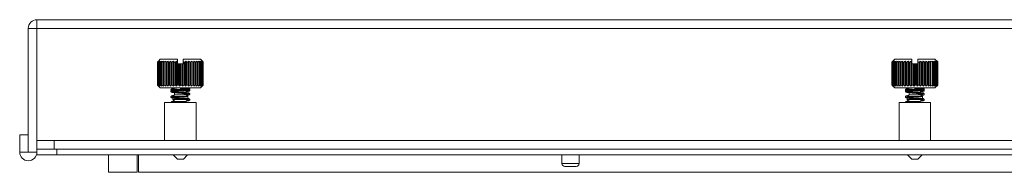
# Model space of a CAD drawing. Header units: millimetres. Extents: x 3925 to 5043, y -86 to 778.
# Tile 272 of 439: x 4547 to 4590, y 357 to 364. Entities that reach past the tile are written whole.
import ezdxf

# ---------------------------------------------------------------- set-up
doc = ezdxf.new("R2010")
doc.units = ezdxf.units.MM
doc.header["$LTSCALE"] = 46.255
for name, color, linetype in [('H30K-FOG-FILDXF_CONTINUOUS_LINE', 7, 'CONTINUOUS'), ('H30K-SPONGE-DXF_CONTINUOUS_LINE', 7, 'CONTINUOUS'), ('PIN-D3_L3-T1DXF_CONTINUOUS_LINE', 7, 'CONTINUOUS'), ('SW3DPS-52-39DXF_CONTINUOUS_LINE', 7, 'CONTINUOUS')]:
    doc.layers.add(name, color=color, linetype=linetype)

msp = doc.modelspace()

# ---------------------------------------------------------------- linework, layer by layer
at = {"layer": 'H30K-FOG-FILDXF_CONTINUOUS_LINE', "color": 7, "linetype": 'Continuous', "lineweight": 0}
for p, q in [((4547.9691, 358.0632), (4547.9691, 363.6882)), ((4627.3441, 363.6882), (4547.9691, 363.6882)), ((4547.5941, 357.9382), (4547.5941, 363.3132)), ((4547.5941, 363.3132), (4627.7191, 363.3132)), ((4547.2191, 357.9382), (4547.2191, 358.6882)), ((4547.2191, 358.6882), (4547.5941, 358.6882)), ((4547.9691, 358.4382), (4628.0941, 358.4382)), ((4548.7191, 358.4382), (4548.7191, 358.0632)), ((4547.2191, 357.9382), (4547.9691, 357.9382)), ((4627.3441, 358.0632), (4547.9691, 358.0632))]:
    msp.add_line(p, q, dxfattribs=at)
for centre, start, end in [((4547.9691, 363.3132), 90, 180), ((4547.5941, 357.9382), 180, 0)]:
    msp.add_arc(centre, 0.375, start, end, dxfattribs=at)
at = {"layer": 'H30K-SPONGE-DXF_CONTINUOUS_LINE', "color": 7, "linetype": 'Continuous', "lineweight": 0}
for p, q in [((4547.9691, 357.8132), (4547.9691, 358.0632)), ((4627.3441, 357.8132), (4547.9691, 357.8132)), ((4548.5296, 358.0632), (4626.6719, 358.0632)), ((4548.5737, 358.0632), (4626.7394, 358.0632)), ((4548.8441, 357.8132), (4548.8441, 358.0632)), ((4551.0941, 357.8132), (4551.0941, 357.0632)), ((4552.3441, 357.8132), (4552.3441, 357.0632)), ((4552.3941, 357.8132), (4552.3941, 357.0632)), ((4551.0941, 357.0632), (4552.3441, 357.0632)), ((4626.0441, 357.0632), (4552.3941, 357.0632))]:
    msp.add_line(p, q, dxfattribs=at)
at = {"layer": 'PIN-D3_L3-T1DXF_CONTINUOUS_LINE', "color": 7, "linetype": 'Continuous', "lineweight": 0}
for p, q in [((4570.8441, 357.8132), (4570.8441, 357.4382)), ((4571.5941, 357.8132), (4571.5941, 357.4382)), ((4570.8441, 357.4382), (4571.5941, 357.4382)), ((4571.4691, 357.3132), (4570.9691, 357.3132))]:
    msp.add_line(p, q, dxfattribs=at)
for centre, start, end in [((4570.9691, 357.4382), 180, 270), ((4571.4691, 357.4382), 270, 0)]:
    msp.add_arc(centre, 0.125, start, end, dxfattribs=at)
at = {"layer": 'SW3DPS-52-39DXF_CONTINUOUS_LINE', "color": 7, "linetype": 'Continuous', "lineweight": 0}
for p, q in [((4553.22, 361.8512), (4553.2419, 361.8738)), ((4553.22, 360.8512), (4553.22, 361.8512)), ((4553.2237, 361.8512), (4553.22, 361.8512)), ((4553.2237, 360.8512), (4553.2237, 361.8512)), ((4553.2357, 360.8512), (4553.2357, 361.8512)), ((4553.2468, 361.8512), (4553.2357, 361.8512)), ((4553.2419, 361.8738), (4553.2632, 361.8954)), ((4553.2468, 360.8512), (4553.2468, 361.8512)), ((4553.3441, 361.9762), (4553.2632, 361.8954)), ((4553.2706, 360.8512), (4553.2706, 361.8512)), ((4553.2888, 361.8512), (4553.2706, 361.8512)), ((4553.2888, 360.8512), (4553.2888, 361.8512)), ((4553.324, 360.8512), (4553.324, 361.8512)), ((4553.3489, 361.8512), (4553.324, 361.8512)), ((4553.3441, 361.9762), (4554.0921, 361.9762)), ((4553.3489, 360.8512), (4553.3489, 361.8512)), ((4553.3947, 361.8512), (4553.4085, 361.8954)), ((4553.3947, 360.8512), (4553.3947, 361.8512)), ((4553.4259, 361.8512), (4553.3947, 361.8512)), ((4553.4259, 360.8512), (4553.4259, 361.8512)), ((4553.4815, 361.8512), (4553.4869, 361.8954)), ((4553.4815, 360.8512), (4553.4815, 361.8512)), ((4553.5184, 361.8512), (4553.4815, 361.8512)), ((4553.5184, 360.8512), (4553.5184, 361.8512)), ((4553.5827, 361.8512), (4553.5795, 361.8954)), ((4553.5795, 361.8954), (4553.5795, 360.807)), ((4553.5827, 360.8512), (4553.5827, 361.8512)), ((4553.6245, 361.8512), (4553.5827, 361.8512)), ((4553.6245, 360.8512), (4553.6245, 361.8512)), ((4553.6846, 361.8954), (4553.6846, 360.807)), ((4553.6962, 361.8512), (4553.6846, 361.8954)), ((4553.6962, 360.8512), (4553.6962, 361.8512)), ((4553.7422, 361.8512), (4553.6962, 361.8512)), ((4553.7422, 360.8512), (4553.7422, 361.8512)), ((4553.8001, 361.8954), (4553.8001, 360.807)), ((4553.82, 360.8512), (4553.82, 361.8512)), ((4553.8692, 361.8512), (4553.82, 361.8512)), ((4553.8692, 360.8512), (4553.8692, 361.8512)), ((4553.9237, 361.8954), (4553.9237, 360.807)), ((4553.9515, 360.8512), (4553.9515, 361.8512)), ((4554.003, 361.8512), (4553.9515, 361.8512)), ((4554.003, 360.8512), (4554.003, 361.8512)), ((4554.0531, 361.8954), (4554.0531, 360.807)), ((4554.0882, 360.8512), (4554.0882, 361.8512)), ((4554.0921, 361.8512), (4554.0882, 361.8512)), ((4554.0921, 361.7699), (4554.0921, 361.9762)), ((4554.0921, 361.7699), (4554.3461, 361.7699)), ((4554.141, 360.8512), (4554.141, 361.7699)), ((4554.1857, 361.7699), (4554.1857, 360.807)), ((4554.2274, 360.8512), (4554.2274, 361.7699)), ((4554.2805, 360.8512), (4554.2805, 361.7699)), ((4554.319, 361.7699), (4554.319, 360.807)), ((4554.3461, 361.7699), (4554.3461, 361.9762)), ((4554.3461, 361.9762), (4555.0941, 361.9762)), ((4554.3665, 361.8512), (4554.3461, 361.8705)), ((4554.3665, 360.8512), (4554.3665, 361.8512)), ((4554.4188, 361.8512), (4554.3665, 361.8512)), ((4554.4188, 360.8512), (4554.4188, 361.8512)), ((4554.4503, 361.8954), (4554.4503, 360.807)), ((4554.5027, 360.8512), (4554.5027, 361.8512)), ((4554.5532, 361.8512), (4554.5027, 361.8512)), ((4554.5532, 360.8512), (4554.5532, 361.8512)), ((4554.5771, 361.8954), (4554.5771, 360.807)), ((4554.6334, 360.8512), (4554.6334, 361.8512)), ((4554.6811, 361.8512), (4554.6334, 361.8512)), ((4554.697, 361.8954), (4554.6811, 361.8512)), ((4554.6811, 360.8512), (4554.6811, 361.8512)), ((4554.697, 361.8954), (4554.697, 360.807)), ((4554.756, 360.8512), (4554.756, 361.8512)), ((4554.8001, 361.8512), (4554.756, 361.8512)), ((4554.8075, 361.8954), (4554.8001, 361.8512)), ((4554.8001, 360.8512), (4554.8001, 361.8512)), ((4554.8075, 361.8954), (4554.8075, 360.807)), ((4554.8682, 360.8512), (4554.8682, 361.8512)), ((4554.9077, 361.8512), (4554.8682, 361.8512)), ((4554.9066, 361.8954), (4554.9077, 361.8512)), ((4554.9077, 360.8512), (4554.9077, 361.8512)), ((4554.9678, 360.8512), (4554.9678, 361.8512)), ((4555.0019, 361.8512), (4554.9678, 361.8512)), ((4554.9923, 361.8954), (4555.0019, 361.8512)), ((4555.0019, 360.8512), (4555.0019, 361.8512)), ((4555.0527, 360.8512), (4555.0527, 361.8512)), ((4555.0809, 361.8512), (4555.0527, 361.8512)), ((4555.0809, 360.8512), (4555.0809, 361.8512)), ((4555.0941, 361.9762), (4555.2159, 361.8544)), ((4555.1215, 360.8512), (4555.1215, 361.8512)), ((4555.1431, 361.8512), (4555.1215, 361.8512)), ((4555.1431, 360.8512), (4555.1431, 361.8512)), ((4555.1727, 360.8512), (4555.1727, 361.8512)), ((4555.1873, 361.8512), (4555.1727, 361.8512)), ((4555.1873, 360.8512), (4555.1873, 361.8512)), ((4555.2053, 360.8512), (4555.2053, 361.8512)), ((4555.2127, 361.8512), (4555.2053, 361.8512)), ((4555.2127, 360.8512), (4555.2127, 361.8512)), ((4555.2187, 360.8512), (4555.2187, 361.8512)), ((4585.22, 361.8512), (4585.2419, 361.8738)), ((4585.22, 360.8512), (4585.22, 361.8512)), ((4585.2237, 361.8512), (4585.22, 361.8512)), ((4585.2237, 360.8512), (4585.2237, 361.8512)), ((4585.2357, 360.8512), (4585.2357, 361.8512)), ((4585.2468, 361.8512), (4585.2357, 361.8512)), ((4585.2419, 361.8738), (4585.2632, 361.8954)), ((4585.2468, 360.8512), (4585.2468, 361.8512)), ((4585.3441, 361.9762), (4585.2632, 361.8954)), ((4585.2706, 360.8512), (4585.2706, 361.8512)), ((4585.2888, 361.8512), (4585.2706, 361.8512)), ((4585.2888, 360.8512), (4585.2888, 361.8512)), ((4585.324, 360.8512), (4585.324, 361.8512)), ((4585.3489, 361.8512), (4585.324, 361.8512)), ((4585.3441, 361.9762), (4586.0921, 361.9762)), ((4585.3489, 360.8512), (4585.3489, 361.8512)), ((4585.3947, 361.8512), (4585.4085, 361.8954)), ((4585.3947, 360.8512), (4585.3947, 361.8512)), ((4585.4259, 361.8512), (4585.3947, 361.8512)), ((4585.4259, 360.8512), (4585.4259, 361.8512)), ((4585.4815, 361.8512), (4585.4869, 361.8954)), ((4585.4815, 360.8512), (4585.4815, 361.8512)), ((4585.5184, 361.8512), (4585.4815, 361.8512)), ((4585.5184, 360.8512), (4585.5184, 361.8512)), ((4585.5827, 361.8512), (4585.5795, 361.8954)), ((4585.5795, 361.8954), (4585.5795, 360.807)), ((4585.5827, 360.8512), (4585.5827, 361.8512)), ((4585.6245, 361.8512), (4585.5827, 361.8512)), ((4585.6245, 360.8512), (4585.6245, 361.8512)), ((4585.6846, 361.8954), (4585.6846, 360.807)), ((4585.6962, 361.8512), (4585.6846, 361.8954)), ((4585.6962, 360.8512), (4585.6962, 361.8512)), ((4585.7422, 361.8512), (4585.6962, 361.8512)), ((4585.7422, 360.8512), (4585.7422, 361.8512)), ((4585.8001, 361.8954), (4585.8001, 360.807)), ((4585.82, 360.8512), (4585.82, 361.8512)), ((4585.8692, 361.8512), (4585.82, 361.8512)), ((4585.8692, 360.8512), (4585.8692, 361.8512)), ((4585.9237, 361.8954), (4585.9237, 360.807)), ((4585.9515, 360.8512), (4585.9515, 361.8512)), ((4586.003, 361.8512), (4585.9515, 361.8512)), ((4586.003, 360.8512), (4586.003, 361.8512)), ((4586.0531, 361.8954), (4586.0531, 360.807)), ((4586.0882, 360.8512), (4586.0882, 361.8512)), ((4586.0921, 361.8512), (4586.0882, 361.8512)), ((4586.0921, 361.7699), (4586.0921, 361.9762)), ((4586.0921, 361.7699), (4586.3461, 361.7699)), ((4586.141, 360.8512), (4586.141, 361.7699)), ((4586.1857, 361.7699), (4586.1857, 360.807)), ((4586.2274, 360.8512), (4586.2274, 361.7699)), ((4586.2805, 360.8512), (4586.2805, 361.7699)), ((4586.319, 361.7699), (4586.319, 360.807)), ((4586.3461, 361.7699), (4586.3461, 361.9762)), ((4586.3461, 361.9762), (4587.0941, 361.9762)), ((4586.3665, 361.8512), (4586.3461, 361.8705)), ((4586.3665, 360.8512), (4586.3665, 361.8512)), ((4586.4188, 361.8512), (4586.3665, 361.8512)), ((4586.4188, 360.8512), (4586.4188, 361.8512)), ((4586.4503, 361.8954), (4586.4503, 360.807)), ((4586.5027, 360.8512), (4586.5027, 361.8512)), ((4586.5532, 361.8512), (4586.5027, 361.8512)), ((4586.5532, 360.8512), (4586.5532, 361.8512)), ((4586.5771, 361.8954), (4586.5771, 360.807)), ((4586.6334, 360.8512), (4586.6334, 361.8512)), ((4586.6811, 361.8512), (4586.6334, 361.8512)), ((4586.697, 361.8954), (4586.6811, 361.8512)), ((4586.6811, 360.8512), (4586.6811, 361.8512)), ((4586.697, 361.8954), (4586.697, 360.807)), ((4586.756, 360.8512), (4586.756, 361.8512)), ((4586.8001, 361.8512), (4586.756, 361.8512)), ((4586.8075, 361.8954), (4586.8001, 361.8512)), ((4586.8001, 360.8512), (4586.8001, 361.8512)), ((4586.8075, 361.8954), (4586.8075, 360.807)), ((4586.8682, 360.8512), (4586.8682, 361.8512)), ((4586.9077, 361.8512), (4586.8682, 361.8512)), ((4586.9066, 361.8954), (4586.9077, 361.8512)), ((4586.9077, 360.8512), (4586.9077, 361.8512)), ((4586.9678, 360.8512), (4586.9678, 361.8512)), ((4587.0019, 361.8512), (4586.9678, 361.8512)), ((4586.9923, 361.8954), (4587.0019, 361.8512)), ((4587.0019, 360.8512), (4587.0019, 361.8512)), ((4587.0527, 360.8512), (4587.0527, 361.8512)), ((4587.0809, 361.8512), (4587.0527, 361.8512)), ((4587.0809, 360.8512), (4587.0809, 361.8512)), ((4587.0941, 361.9762), (4587.2159, 361.8544)), ((4587.1215, 360.8512), (4587.1215, 361.8512)), ((4587.1431, 361.8512), (4587.1215, 361.8512)), ((4587.1431, 360.8512), (4587.1431, 361.8512)), ((4587.1727, 360.8512), (4587.1727, 361.8512)), ((4587.1873, 361.8512), (4587.1727, 361.8512)), ((4587.1873, 360.8512), (4587.1873, 361.8512)), ((4587.2053, 360.8512), (4587.2053, 361.8512)), ((4587.2127, 361.8512), (4587.2053, 361.8512)), ((4587.2127, 360.8512), (4587.2127, 361.8512)), ((4587.2187, 360.8512), (4587.2187, 361.8512)), ((4553.2419, 360.8287), (4553.22, 360.8512)), ((4553.2237, 360.8512), (4553.22, 360.8512)), ((4553.2468, 360.8512), (4553.2357, 360.8512)), ((4553.2632, 360.807), (4553.2419, 360.8287)), ((4553.3441, 360.7262), (4553.2632, 360.807)), ((4553.2888, 360.8512), (4553.2706, 360.8512)), ((4553.3489, 360.8512), (4553.324, 360.8512)), ((4553.4085, 360.807), (4553.3947, 360.8512)), ((4553.4259, 360.8512), (4553.3947, 360.8512)), ((4553.4869, 360.807), (4553.4815, 360.8512)), ((4553.5184, 360.8512), (4553.4815, 360.8512)), ((4553.5795, 360.807), (4553.5827, 360.8512)), ((4553.6245, 360.8512), (4553.5827, 360.8512)), ((4553.6846, 360.807), (4553.6962, 360.8512)), ((4553.7422, 360.8512), (4553.6962, 360.8512)), ((4553.8692, 360.8512), (4553.82, 360.8512)), ((4554.003, 360.8512), (4553.9515, 360.8512)), ((4554.141, 360.8512), (4554.0882, 360.8512)), ((4554.2191, 360.8422), (4554.2274, 360.8512)), ((4554.2805, 360.8512), (4554.2274, 360.8512)), ((4554.4188, 360.8512), (4554.3665, 360.8512)), ((4554.5532, 360.8512), (4554.5027, 360.8512)), ((4554.6811, 360.8512), (4554.6334, 360.8512)), ((4554.6811, 360.8512), (4554.697, 360.807)), ((4554.8001, 360.8512), (4554.756, 360.8512)), ((4554.8001, 360.8512), (4554.8075, 360.807)), ((4554.9077, 360.8512), (4554.8682, 360.8512)), ((4554.9077, 360.8512), (4554.9066, 360.807)), ((4555.0019, 360.8512), (4554.9678, 360.8512)), ((4555.0019, 360.8512), (4554.9923, 360.807)), ((4555.0809, 360.8512), (4555.0527, 360.8512)), ((4555.0941, 360.7262), (4555.2159, 360.848)), ((4555.1431, 360.8512), (4555.1215, 360.8512)), ((4555.1924, 360.8287), (4555.1725, 360.807)), ((4555.1725, 360.807), (4555.1954, 360.8287)), ((4555.1873, 360.8512), (4555.1727, 360.8512)), ((4555.2127, 360.8512), (4555.1924, 360.8287)), ((4555.1954, 360.8287), (4555.2187, 360.8512)), ((4555.2127, 360.8512), (4555.2053, 360.8512)), ((4585.2419, 360.8287), (4585.22, 360.8512)), ((4585.2237, 360.8512), (4585.22, 360.8512)), ((4585.2468, 360.8512), (4585.2357, 360.8512)), ((4585.2632, 360.807), (4585.2419, 360.8287)), ((4585.3441, 360.7262), (4585.2632, 360.807)), ((4585.2888, 360.8512), (4585.2706, 360.8512)), ((4585.3489, 360.8512), (4585.324, 360.8512)), ((4585.4085, 360.807), (4585.3947, 360.8512)), ((4585.4259, 360.8512), (4585.3947, 360.8512)), ((4585.4869, 360.807), (4585.4815, 360.8512)), ((4585.5184, 360.8512), (4585.4815, 360.8512)), ((4585.5795, 360.807), (4585.5827, 360.8512)), ((4585.6245, 360.8512), (4585.5827, 360.8512)), ((4585.6846, 360.807), (4585.6962, 360.8512)), ((4585.7422, 360.8512), (4585.6962, 360.8512)), ((4585.8692, 360.8512), (4585.82, 360.8512)), ((4586.003, 360.8512), (4585.9515, 360.8512)), ((4586.141, 360.8512), (4586.0882, 360.8512)), ((4586.2191, 360.8422), (4586.2274, 360.8512)), ((4586.2805, 360.8512), (4586.2274, 360.8512)), ((4586.4188, 360.8512), (4586.3665, 360.8512)), ((4586.5532, 360.8512), (4586.5027, 360.8512)), ((4586.6811, 360.8512), (4586.6334, 360.8512)), ((4586.6811, 360.8512), (4586.697, 360.807)), ((4586.8001, 360.8512), (4586.756, 360.8512)), ((4586.8001, 360.8512), (4586.8075, 360.807)), ((4586.9077, 360.8512), (4586.8682, 360.8512)), ((4586.9077, 360.8512), (4586.9066, 360.807)), ((4587.0019, 360.8512), (4586.9678, 360.8512)), ((4587.0019, 360.8512), (4586.9923, 360.807)), ((4587.0809, 360.8512), (4587.0527, 360.8512)), ((4587.0941, 360.7262), (4587.2159, 360.848)), ((4587.1431, 360.8512), (4587.1215, 360.8512)), ((4587.1924, 360.8287), (4587.1725, 360.807)), ((4587.1725, 360.807), (4587.1954, 360.8287)), ((4587.1873, 360.8512), (4587.1727, 360.8512)), ((4587.2127, 360.8512), (4587.1924, 360.8287)), ((4587.1954, 360.8287), (4587.2187, 360.8512)), ((4587.2127, 360.8512), (4587.2053, 360.8512)), ((4555.094, 360.7262), (4553.3441, 360.7262)), ((4553.8095, 360.583), (4553.8108, 360.592)), ((4553.8095, 360.5827), (4553.8095, 360.583)), ((4553.8108, 360.592), (4553.8147, 360.6005)), ((4553.8147, 360.6005), (4553.8203, 360.6069)), ((4553.893, 360.6839), (4553.8777, 360.683)), ((4553.9691, 360.4314), (4553.8889, 360.3512)), ((4553.8889, 360.3512), (4554.5493, 360.3512)), ((4553.9112, 360.6848), (4553.893, 360.6839)), ((4553.9102, 360.6723), (4553.8942, 360.6731)), ((4553.8976, 360.6093), (4553.9154, 360.6085)), ((4553.929, 360.6714), (4553.9102, 360.6723)), ((4553.9325, 360.6857), (4553.9112, 360.6848)), ((4553.9154, 360.6085), (4553.9477, 360.6072)), ((4553.9628, 360.6701), (4553.929, 360.6714)), ((4553.9598, 360.6867), (4553.9325, 360.6857)), ((4553.9477, 360.6072), (4554.0022, 360.6052)), ((4554.0032, 360.6687), (4553.9628, 360.6701)), ((4553.9691, 360.6064), (4553.9691, 360.5819)), ((4553.9691, 360.5182), (4553.9691, 360.4314)), ((4553.9691, 360.4314), (4554.4691, 360.4314)), ((4554.0022, 360.6052), (4554.3759, 360.5947)), ((4554.0671, 360.6667), (4554.0032, 360.6687)), ((4554.4304, 360.6565), (4554.0671, 360.6667)), ((4554.2191, 360.6627), (4554.2191, 360.7262)), ((4554.419, 360.7206), (4554.2191, 360.7262)), ((4554.2191, 360.6627), (4554.3517, 360.6591)), ((4554.3517, 360.6591), (4554.4177, 360.6571)), ((4554.3759, 360.5947), (4554.4318, 360.593)), ((4554.4177, 360.6571), (4554.4601, 360.6557)), ((4554.4792, 360.7185), (4554.419, 360.7206)), ((4554.4945, 360.6543), (4554.4304, 360.6565)), ((4554.4318, 360.593), (4554.4791, 360.5913)), ((4554.4601, 360.6557), (4554.4961, 360.6544)), ((4554.4691, 360.5917), (4554.4691, 360.5255)), ((4554.4691, 360.4618), (4554.4691, 360.4314)), ((4554.4768, 360.4607), (4554.4691, 360.4596)), ((4554.4911, 360.4348), (4554.4691, 360.4311)), ((4554.4691, 360.4314), (4554.5493, 360.3512)), ((4554.4791, 360.5913), (4554.5085, 360.5902)), ((4554.5256, 360.7167), (4554.4792, 360.7185)), ((4554.5247, 360.653), (4554.4945, 360.6543)), ((4554.4961, 360.6544), (4554.5165, 360.6535)), ((4554.5085, 360.5902), (4554.5253, 360.5894)), ((4554.5116, 360.5762), (4554.5307, 360.577)), ((4554.5165, 360.6535), (4554.534, 360.6527)), ((4554.5415, 360.6522), (4554.5247, 360.653)), ((4554.5253, 360.5894), (4554.5398, 360.5887)), ((4554.5439, 360.7158), (4554.5256, 360.7167)), ((4554.5307, 360.577), (4554.5471, 360.5778)), ((4554.5398, 360.5887), (4554.5523, 360.5881)), ((4554.5471, 360.5778), (4554.5611, 360.5786)), ((4554.5493, 360.268), (4554.5493, 360.3512)), ((4554.5662, 360.6509), (4554.5732, 360.6503)), ((4554.5754, 360.6501), (4554.5732, 360.6503)), ((4554.5823, 360.6496), (4554.5754, 360.6501)), ((4587.094, 360.7262), (4585.3441, 360.7262)), ((4585.8095, 360.583), (4585.8108, 360.592)), ((4585.8095, 360.5827), (4585.8095, 360.583)), ((4585.8108, 360.592), (4585.8147, 360.6005)), ((4585.8147, 360.6005), (4585.8203, 360.6069)), ((4585.893, 360.6839), (4585.8777, 360.683)), ((4585.9691, 360.4314), (4585.8889, 360.3512)), ((4585.8889, 360.3512), (4586.5493, 360.3512)), ((4585.8898, 360.6097), (4585.9061, 360.6089)), ((4585.9112, 360.6848), (4585.893, 360.6839)), ((4585.9192, 360.6719), (4585.9018, 360.6727)), ((4585.9061, 360.6089), (4585.9254, 360.6081)), ((4585.9325, 360.6857), (4585.9112, 360.6848)), ((4585.9508, 360.6706), (4585.9192, 360.6719)), ((4585.9254, 360.6081), (4585.9601, 360.6067)), ((4585.9598, 360.6867), (4585.9325, 360.6857)), ((4585.989, 360.6692), (4585.9508, 360.6706)), ((4585.9601, 360.6067), (4586.0178, 360.6047)), ((4585.9691, 360.6064), (4585.9691, 360.5819)), ((4585.9691, 360.5182), (4585.9691, 360.4314)), ((4585.9691, 360.4314), (4586.4691, 360.4314)), ((4586.0338, 360.6677), (4585.989, 360.6692)), ((4586.0178, 360.6047), (4586.3284, 360.5961)), ((4586.1027, 360.6657), (4586.0338, 360.6677)), ((4586.4155, 360.657), (4586.1027, 360.6657)), ((4586.2191, 360.6627), (4586.2191, 360.7262)), ((4586.419, 360.7206), (4586.2191, 360.7262)), ((4586.2191, 360.6627), (4586.3517, 360.6591)), ((4586.3284, 360.5961), (4586.4049, 360.5938)), ((4586.3517, 360.6591), (4586.4177, 360.6571)), ((4586.4049, 360.5938), (4586.4565, 360.5922)), ((4586.4945, 360.6543), (4586.4155, 360.657)), ((4586.4177, 360.6571), (4586.4601, 360.6557)), ((4586.4792, 360.7185), (4586.419, 360.7206)), ((4586.4565, 360.5922), (4586.4993, 360.5906)), ((4586.4601, 360.6557), (4586.4961, 360.6544)), ((4586.4691, 360.5917), (4586.4691, 360.5255)), ((4586.4691, 360.4618), (4586.4691, 360.4314)), ((4586.4768, 360.4607), (4586.4691, 360.4596)), ((4586.4911, 360.4348), (4586.4691, 360.4311)), ((4586.4691, 360.4314), (4586.5493, 360.3512)), ((4586.5256, 360.7167), (4586.4792, 360.7185)), ((4586.5247, 360.653), (4586.4945, 360.6543)), ((4586.4961, 360.6544), (4586.5165, 360.6535)), ((4586.4993, 360.5906), (4586.5253, 360.5894)), ((4586.5116, 360.5762), (4586.5307, 360.577)), ((4586.5165, 360.6535), (4586.534, 360.6527)), ((4586.5415, 360.6522), (4586.5247, 360.653)), ((4586.5253, 360.5894), (4586.5398, 360.5887)), ((4586.5439, 360.7158), (4586.5256, 360.7167)), ((4586.5307, 360.577), (4586.5471, 360.5778)), ((4586.5398, 360.5887), (4586.5523, 360.5881)), ((4586.5471, 360.5778), (4586.5611, 360.5786)), ((4586.5493, 360.268), (4586.5493, 360.3512)), ((4586.5662, 360.6509), (4586.5732, 360.6503)), ((4586.5707, 360.6505), (4586.5754, 360.6501)), ((4586.5748, 360.6502), (4586.5754, 360.6501)), ((4586.5823, 360.6496), (4586.5754, 360.6501)), ((4553.5316, 358.4382), (4553.5316, 360.0952)), ((4553.5316, 360.0952), (4554.9065, 360.0952)), ((4553.837, 360.324), (4553.8651, 360.3178)), ((4553.8889, 360.2246), (4553.8889, 360.2864)), ((4553.8889, 360.2246), (4553.9809, 360.1325)), ((4554.4111, 360.2246), (4553.8889, 360.2246)), ((4553.9723, 360.0952), (4553.9809, 360.0964)), ((4553.9809, 360.0952), (4553.9809, 360.1325)), ((4553.9809, 360.1325), (4554.4572, 360.1325)), ((4554.5317, 360.207), (4554.4572, 360.1325)), ((4554.4572, 360.0952), (4554.4572, 360.1325)), ((4554.5303, 360.2436), (4554.5686, 360.2374)), ((4554.9066, 358.4382), (4554.9066, 360.0952)), ((4585.5316, 358.4382), (4585.5316, 360.0952)), ((4585.5316, 360.0952), (4586.9065, 360.0952)), ((4585.837, 360.324), (4585.8651, 360.3178)), ((4585.8889, 360.2246), (4585.8889, 360.2864)), ((4586.4111, 360.2246), (4585.8889, 360.2246)), ((4585.8889, 360.2246), (4585.9809, 360.1325)), ((4585.9723, 360.0952), (4585.9809, 360.0964)), ((4585.9809, 360.0952), (4585.9809, 360.1325)), ((4585.9809, 360.1325), (4586.4572, 360.1325)), ((4586.5317, 360.207), (4586.4572, 360.1325)), ((4586.4572, 360.0952), (4586.4572, 360.1325)), ((4586.5303, 360.2436), (4586.5686, 360.2374)), ((4586.9066, 358.4382), (4586.9066, 360.0952)), ((4553.9031, 357.8132), (4554.0889, 357.6274)), ((4554.535, 357.8132), (4554.3492, 357.6274)), ((4585.9031, 357.8132), (4586.0889, 357.6274)), ((4586.535, 357.8132), (4586.3492, 357.6274)), ((4554.3492, 357.6274), (4554.0889, 357.6274)), ((4586.3492, 357.6274), (4586.0889, 357.6274))]:
    msp.add_line(p, q, dxfattribs=at)
for points in [[(4553.2725, 361.8954), (4553.2484, 361.8738), (4553.2237, 361.8512)], [(4553.2357, 361.8512), (4553.2543, 361.8738), (4553.2725, 361.8954)], [(4553.3003, 361.8954), (4553.2738, 361.8738), (4553.2468, 361.8512)], [(4553.2706, 361.8512), (4553.2856, 361.8738), (4553.3003, 361.8954)], [(4553.3459, 361.8954), (4553.3176, 361.8738), (4553.2888, 361.8512)], [(4553.324, 361.8512), (4553.335, 361.8738), (4553.3459, 361.8954)], [(4553.4085, 361.8954), (4553.379, 361.8738), (4553.3489, 361.8512)], [(4553.4869, 361.8954), (4553.4567, 361.8738), (4553.4259, 361.8512)], [(4553.5795, 361.8954), (4553.5493, 361.8738), (4553.5184, 361.8512)], [(4553.6846, 361.8954), (4553.6549, 361.8738), (4553.6245, 361.8512)], [(4553.8001, 361.8954), (4553.7715, 361.8738), (4553.7422, 361.8512)], [(4553.82, 361.8512), (4553.8099, 361.8738), (4553.8001, 361.8954)], [(4553.9237, 361.8954), (4553.8967, 361.8738), (4553.8692, 361.8512)], [(4553.9515, 361.8512), (4553.9374, 361.8738), (4553.9237, 361.8954)], [(4554.0531, 361.8954), (4554.0283, 361.8738), (4554.003, 361.8512)], [(4554.0882, 361.8512), (4554.0704, 361.8738), (4554.0531, 361.8954)], [(4554.4503, 361.8954), (4554.4347, 361.8738), (4554.4188, 361.8512)], [(4554.5027, 361.8512), (4554.4762, 361.8738), (4554.4503, 361.8954)], [(4554.5771, 361.8954), (4554.5653, 361.8738), (4554.5532, 361.8512)], [(4554.6334, 361.8512), (4554.6049, 361.8738), (4554.5771, 361.8954)], [(4554.756, 361.8512), (4554.7262, 361.8738), (4554.697, 361.8954)], [(4554.8682, 361.8512), (4554.8375, 361.8738), (4554.8075, 361.8954)], [(4554.9678, 361.8512), (4554.9368, 361.8738), (4554.9066, 361.8954)], [(4555.0527, 361.8512), (4555.0222, 361.8738), (4554.9923, 361.8954)], [(4555.063, 361.8954), (4555.0718, 361.8738), (4555.0809, 361.8512)], [(4555.1215, 361.8512), (4555.0919, 361.8738), (4555.063, 361.8954)], [(4555.1172, 361.8954), (4555.13, 361.8738), (4555.1431, 361.8512)], [(4555.1727, 361.8512), (4555.1446, 361.8738), (4555.1172, 361.8954)], [(4555.154, 361.8954), (4555.1704, 361.8738), (4555.1873, 361.8512)], [(4555.2053, 361.8512), (4555.1793, 361.8738), (4555.154, 361.8954)], [(4555.2187, 361.8512), (4555.1954, 361.8738), (4555.1725, 361.8954)], [(4555.1725, 361.8954), (4555.1924, 361.8738), (4555.2127, 361.8512)], [(4585.2725, 361.8954), (4585.2484, 361.8738), (4585.2237, 361.8512)], [(4585.2357, 361.8512), (4585.2543, 361.8738), (4585.2725, 361.8954)], [(4585.3003, 361.8954), (4585.2738, 361.8738), (4585.2468, 361.8512)], [(4585.2706, 361.8512), (4585.2856, 361.8738), (4585.3003, 361.8954)], [(4585.3459, 361.8954), (4585.3176, 361.8738), (4585.2888, 361.8512)], [(4585.324, 361.8512), (4585.335, 361.8738), (4585.3459, 361.8954)], [(4585.4085, 361.8954), (4585.379, 361.8738), (4585.3489, 361.8512)], [(4585.4869, 361.8954), (4585.4567, 361.8738), (4585.4259, 361.8512)], [(4585.5795, 361.8954), (4585.5493, 361.8738), (4585.5184, 361.8512)], [(4585.6846, 361.8954), (4585.6549, 361.8738), (4585.6245, 361.8512)], [(4585.8001, 361.8954), (4585.7715, 361.8738), (4585.7422, 361.8512)], [(4585.82, 361.8512), (4585.8099, 361.8738), (4585.8001, 361.8954)], [(4585.9237, 361.8954), (4585.8967, 361.8738), (4585.8692, 361.8512)], [(4585.9515, 361.8512), (4585.9374, 361.8738), (4585.9237, 361.8954)], [(4586.0531, 361.8954), (4586.0283, 361.8738), (4586.003, 361.8512)], [(4586.0882, 361.8512), (4586.0704, 361.8738), (4586.0531, 361.8954)], [(4586.4503, 361.8954), (4586.4347, 361.8738), (4586.4188, 361.8512)], [(4586.5027, 361.8512), (4586.4762, 361.8738), (4586.4503, 361.8954)], [(4586.5771, 361.8954), (4586.5653, 361.8738), (4586.5532, 361.8512)], [(4586.6334, 361.8512), (4586.6049, 361.8738), (4586.5771, 361.8954)], [(4586.756, 361.8512), (4586.7262, 361.8738), (4586.697, 361.8954)], [(4586.8682, 361.8512), (4586.8375, 361.8738), (4586.8075, 361.8954)], [(4586.9678, 361.8512), (4586.9368, 361.8738), (4586.9066, 361.8954)], [(4587.0527, 361.8512), (4587.0222, 361.8738), (4586.9923, 361.8954)], [(4587.063, 361.8954), (4587.0718, 361.8738), (4587.0809, 361.8512)], [(4587.1215, 361.8512), (4587.0919, 361.8738), (4587.063, 361.8954)], [(4587.1172, 361.8954), (4587.13, 361.8738), (4587.1431, 361.8512)], [(4587.1727, 361.8512), (4587.1446, 361.8738), (4587.1172, 361.8954)], [(4587.2053, 361.8512), (4587.1793, 361.8738), (4587.154, 361.8954)], [(4587.154, 361.8954), (4587.1704, 361.8738), (4587.1873, 361.8512)], [(4587.2187, 361.8512), (4587.1954, 361.8738), (4587.1725, 361.8954)], [(4587.1725, 361.8954), (4587.1924, 361.8738), (4587.2127, 361.8512)], [(4553.2237, 360.8512), (4553.2484, 360.8287), (4553.2725, 360.807)], [(4553.2725, 360.807), (4553.2544, 360.8287), (4553.2357, 360.8512)], [(4553.2468, 360.8512), (4553.2738, 360.8287), (4553.3003, 360.807)], [(4553.3003, 360.807), (4553.2856, 360.8287), (4553.2706, 360.8512)], [(4553.2888, 360.8512), (4553.3176, 360.8287), (4553.3459, 360.807)], [(4553.3459, 360.807), (4553.335, 360.8287), (4553.324, 360.8512)], [(4553.3489, 360.8512), (4553.379, 360.8287), (4553.4085, 360.807)], [(4553.4259, 360.8512), (4553.4567, 360.8287), (4553.4869, 360.807)], [(4553.5184, 360.8512), (4553.5493, 360.8287), (4553.5795, 360.807)], [(4553.6245, 360.8512), (4553.6549, 360.8287), (4553.6846, 360.807)], [(4553.7422, 360.8512), (4553.7715, 360.8287), (4553.8001, 360.807)], [(4553.8001, 360.807), (4553.8099, 360.8287), (4553.82, 360.8512)], [(4553.8692, 360.8512), (4553.8967, 360.8287), (4553.9237, 360.807)], [(4553.9237, 360.807), (4553.9374, 360.8287), (4553.9515, 360.8512)], [(4554.003, 360.8512), (4554.0283, 360.8287), (4554.0531, 360.807)], [(4554.0531, 360.807), (4554.0704, 360.8287), (4554.0882, 360.8512)], [(4554.141, 360.8512), (4554.1636, 360.8287), (4554.1857, 360.807)], [(4554.1857, 360.807), (4554.2022, 360.8243), (4554.2191, 360.8422)], [(4554.2805, 360.8512), (4554.2999, 360.8287), (4554.319, 360.807)], [(4554.319, 360.807), (4554.3425, 360.8287), (4554.3665, 360.8512)], [(4554.4188, 360.8512), (4554.4347, 360.8287), (4554.4503, 360.807)], [(4554.4503, 360.807), (4554.4762, 360.8287), (4554.5027, 360.8512)], [(4554.5532, 360.8512), (4554.5653, 360.8287), (4554.5771, 360.807)], [(4554.5771, 360.807), (4554.6049, 360.8287), (4554.6334, 360.8512)], [(4554.697, 360.807), (4554.7262, 360.8287), (4554.756, 360.8512)], [(4554.8075, 360.807), (4554.8375, 360.8287), (4554.8682, 360.8512)], [(4554.9066, 360.807), (4554.9368, 360.8287), (4554.9678, 360.8512)], [(4554.9923, 360.807), (4555.0222, 360.8287), (4555.0527, 360.8512)], [(4555.0809, 360.8512), (4555.0718, 360.8287), (4555.063, 360.807)], [(4555.063, 360.807), (4555.0919, 360.8287), (4555.1215, 360.8512)], [(4555.1431, 360.8512), (4555.13, 360.8287), (4555.1172, 360.807)], [(4555.1172, 360.807), (4555.1446, 360.8287), (4555.1727, 360.8512)], [(4555.1873, 360.8512), (4555.1704, 360.8287), (4555.154, 360.807)], [(4555.154, 360.807), (4555.1793, 360.8287), (4555.2053, 360.8512)], [(4585.2237, 360.8512), (4585.2484, 360.8287), (4585.2725, 360.807)], [(4585.2725, 360.807), (4585.2544, 360.8287), (4585.2357, 360.8512)], [(4585.2468, 360.8512), (4585.2738, 360.8287), (4585.3003, 360.807)], [(4585.3003, 360.807), (4585.2856, 360.8287), (4585.2706, 360.8512)], [(4585.2888, 360.8512), (4585.3176, 360.8287), (4585.3459, 360.807)], [(4585.3459, 360.807), (4585.335, 360.8287), (4585.324, 360.8512)], [(4585.3489, 360.8512), (4585.379, 360.8287), (4585.4085, 360.807)], [(4585.4259, 360.8512), (4585.4567, 360.8287), (4585.4869, 360.807)], [(4585.5184, 360.8512), (4585.5493, 360.8287), (4585.5795, 360.807)], [(4585.6245, 360.8512), (4585.6549, 360.8287), (4585.6846, 360.807)], [(4585.7422, 360.8512), (4585.7715, 360.8287), (4585.8001, 360.807)], [(4585.8001, 360.807), (4585.8099, 360.8287), (4585.82, 360.8512)], [(4585.8692, 360.8512), (4585.8967, 360.8287), (4585.9237, 360.807)], [(4585.9237, 360.807), (4585.9374, 360.8287), (4585.9515, 360.8512)], [(4586.003, 360.8512), (4586.0283, 360.8287), (4586.0531, 360.807)], [(4586.0531, 360.807), (4586.0704, 360.8287), (4586.0882, 360.8512)], [(4586.141, 360.8512), (4586.1636, 360.8287), (4586.1857, 360.807)], [(4586.1857, 360.807), (4586.2022, 360.8243), (4586.2191, 360.8422)], [(4586.2805, 360.8512), (4586.2999, 360.8287), (4586.319, 360.807)], [(4586.319, 360.807), (4586.3425, 360.8287), (4586.3665, 360.8512)], [(4586.4188, 360.8512), (4586.4347, 360.8287), (4586.4503, 360.807)], [(4586.4503, 360.807), (4586.4762, 360.8287), (4586.5027, 360.8512)], [(4586.5532, 360.8512), (4586.5653, 360.8287), (4586.5771, 360.807)], [(4586.5771, 360.807), (4586.6049, 360.8287), (4586.6334, 360.8512)], [(4586.697, 360.807), (4586.7262, 360.8287), (4586.756, 360.8512)], [(4586.8075, 360.807), (4586.8375, 360.8287), (4586.8682, 360.8512)], [(4586.9066, 360.807), (4586.9368, 360.8287), (4586.9678, 360.8512)], [(4586.9923, 360.807), (4587.0222, 360.8287), (4587.0527, 360.8512)], [(4587.0809, 360.8512), (4587.0718, 360.8287), (4587.063, 360.807)], [(4587.063, 360.807), (4587.0919, 360.8287), (4587.1215, 360.8512)], [(4587.1431, 360.8512), (4587.13, 360.8287), (4587.1172, 360.807)], [(4587.1172, 360.807), (4587.1446, 360.8287), (4587.1727, 360.8512)], [(4587.1873, 360.8512), (4587.1704, 360.8287), (4587.154, 360.807)], [(4587.154, 360.807), (4587.1793, 360.8287), (4587.2053, 360.8512)], [(4553.8777, 360.683), (4553.8711, 360.6826), (4553.8651, 360.6822), (4553.8597, 360.6818), (4553.8549, 360.6813), (4553.8506, 360.6809), (4553.8468, 360.6805), (4553.8434, 360.68), (4553.8402, 360.6795), (4553.8371, 360.6789), (4553.8337, 360.6781), (4553.8296, 360.6766), (4553.8247, 360.6741), (4553.8192, 360.6697), (4553.8139, 360.6629), (4553.8103, 360.654), (4553.8095, 360.6467)], [(4553.8095, 360.6467), (4553.8103, 360.6397), (4553.8137, 360.6308), (4553.8191, 360.6238), (4553.8246, 360.6195), (4553.8294, 360.6169), (4553.8334, 360.6155)], [(4553.8095, 360.6467), (4553.8146, 360.6451), (4553.8295, 360.6435), (4553.8542, 360.6419), (4553.8879, 360.6403), (4553.9297, 360.6387), (4553.9786, 360.6372), (4554.0334, 360.6356), (4554.0928, 360.634), (4554.2826, 360.6292)], [(4553.8356, 360.6149), (4553.8335, 360.6143), (4553.8296, 360.6129), (4553.8248, 360.6104), (4553.8193, 360.6061), (4553.8139, 360.5993), (4553.8103, 360.5903), (4553.8095, 360.583)], [(4553.8095, 360.583), (4553.8107, 360.5736), (4553.8159, 360.5625), (4553.8239, 360.5538), (4553.8329, 360.5479), (4553.8426, 360.5434), (4553.8537, 360.5395), (4553.8671, 360.5359), (4553.8835, 360.5321), (4553.9032, 360.5283), (4553.9262, 360.5244), (4553.9527, 360.5204), (4553.9828, 360.5163), (4554.0168, 360.512), (4554.0547, 360.5076), (4554.0965, 360.503), (4554.1416, 360.4981), (4554.2818, 360.4836)], [(4553.8095, 360.583), (4553.8145, 360.5769), (4553.8297, 360.5707), (4553.8546, 360.5646), (4553.8885, 360.5584), (4553.9308, 360.5523), (4553.9802, 360.5461), (4554.0356, 360.5399), (4554.0957, 360.5338), (4554.159, 360.5276)], [(4553.9361, 360.3985), (4553.9174, 360.3955), (4553.8935, 360.3913), (4553.8736, 360.3871), (4553.8572, 360.3829), (4553.844, 360.3785), (4553.8332, 360.3737), (4553.8242, 360.3678), (4553.8161, 360.3591), (4553.8108, 360.348), (4553.8095, 360.3383)], [(4553.8203, 360.6069), (4553.8276, 360.6117), (4553.8368, 360.6145), (4553.8374, 360.6145)], [(4553.8334, 360.6155), (4553.8365, 360.6146), (4553.8393, 360.6141), (4553.8421, 360.6136), (4553.845, 360.6132), (4553.8481, 360.6128), (4553.8516, 360.6124), (4553.8555, 360.612), (4553.8599, 360.6117), (4553.8647, 360.6113), (4553.8701, 360.6109), (4553.8761, 360.6105), (4553.8826, 360.6101), (4553.8976, 360.6093)], [(4553.8942, 360.6731), (4553.8812, 360.6738), (4553.8758, 360.6742), (4553.8709, 360.6745), (4553.8667, 360.6748), (4553.8629, 360.6751), (4553.8597, 360.6754), (4553.8569, 360.6757), (4553.8546, 360.6759), (4553.8528, 360.6762), (4553.8515, 360.6764), (4553.8514, 360.6764)], [(4553.8528, 360.6123), (4553.8553, 360.6115), (4553.8627, 360.6065), (4553.8663, 360.602)], [(4553.8921, 360.3502), (4553.8795, 360.3532), (4553.8704, 360.3559), (4553.8651, 360.3578), (4553.8647, 360.358)], [(4554.274, 360.5479), (4554.1347, 360.5624), (4554.0939, 360.5668), (4554.0575, 360.5709), (4554.0246, 360.5747), (4553.9951, 360.5784), (4553.9687, 360.582), (4553.9454, 360.5853), (4553.9249, 360.5886), (4553.9071, 360.5918), (4553.8921, 360.5949), (4553.8801, 360.5977), (4553.8712, 360.6003), (4553.8656, 360.6023), (4553.8651, 360.6025)], [(4554.1633, 360.3147), (4554.1183, 360.3195), (4554.0769, 360.324), (4554.0401, 360.3282), (4554.0072, 360.3322), (4553.9774, 360.3361), (4553.9509, 360.3398), (4553.9279, 360.3435), (4553.9082, 360.3469), (4553.8921, 360.3502)], [(4553.9691, 360.5907), (4553.9443, 360.5897), (4553.925, 360.5886)], [(4554.159, 360.5276), (4554.2886, 360.5152), (4554.3518, 360.509), (4554.4114, 360.5028), (4554.4662, 360.4966), (4554.5143, 360.4905), (4554.5551, 360.4844)], [(4554.2191, 360.6945), (4554.3449, 360.6913), (4554.4041, 360.6897), (4554.4589, 360.6881), (4554.508, 360.6865), (4554.5499, 360.6849), (4554.5836, 360.6834), (4554.6084, 360.6818), (4554.6235, 360.6802), (4554.6286, 360.6786)], [(4554.6286, 360.4607), (4554.6273, 360.4704), (4554.622, 360.4815), (4554.6138, 360.4902), (4554.6034, 360.4968), (4554.5917, 360.5018), (4554.5779, 360.5061), (4554.561, 360.5102), (4554.5401, 360.5145), (4554.5148, 360.5189), (4554.4846, 360.5234), (4554.4498, 360.5281), (4554.4105, 360.533), (4554.3675, 360.5379), (4554.3216, 360.5429), (4554.274, 360.5479)], [(4554.2818, 360.4836), (4554.3245, 360.4791), (4554.3636, 360.4748), (4554.3989, 360.4707), (4554.4307, 360.4669), (4554.4592, 360.4632), (4554.4846, 360.4596), (4554.5071, 360.4561), (4554.5267, 360.4527), (4554.5431, 360.4495), (4554.5563, 360.4464), (4554.5661, 360.4437), (4554.5723, 360.4415), (4554.5729, 360.4413)], [(4554.2826, 360.6292), (4554.4045, 360.626), (4554.4593, 360.6244), (4554.5083, 360.6228), (4554.5502, 360.6213), (4554.5839, 360.6197), (4554.6086, 360.6181), (4554.6236, 360.6165), (4554.6286, 360.6149)], [(4554.4691, 360.5745), (4554.4779, 360.5748), (4554.5116, 360.5762)], [(4554.5476, 360.4484), (4554.5457, 360.4476), (4554.5225, 360.4412), (4554.4911, 360.4348)], [(4554.5002, 360.4003), (4554.5078, 360.4014), (4554.5325, 360.4055), (4554.5533, 360.4095), (4554.5704, 360.4134), (4554.5841, 360.4171), (4554.5953, 360.421), (4554.605, 360.4254), (4554.6141, 360.4314), (4554.6221, 360.4401), (4554.6274, 360.4513), (4554.6286, 360.4607)], [(4554.534, 360.6527), (4554.5488, 360.6519), (4554.5552, 360.6516), (4554.561, 360.6512), (4554.568, 360.6507)], [(4554.5622, 360.6511), (4554.5559, 360.6514), (4554.5415, 360.6522)], [(4554.6286, 360.6786), (4554.6278, 360.6858), (4554.6242, 360.6948), (4554.6188, 360.7016), (4554.6132, 360.706), (4554.6084, 360.7085), (4554.6045, 360.7099), (4554.6014, 360.7107), (4554.5986, 360.7113), (4554.5958, 360.7117), (4554.5928, 360.7121), (4554.5895, 360.7125), (4554.5858, 360.7129), (4554.5816, 360.7133), (4554.5769, 360.7137), (4554.5716, 360.7141), (4554.5657, 360.7145), (4554.5591, 360.7149), (4554.5439, 360.7158)], [(4554.5523, 360.5881), (4554.5629, 360.5874), (4554.5674, 360.5871), (4554.5715, 360.5868), (4554.5752, 360.5865), (4554.5784, 360.5862), (4554.5812, 360.5859), (4554.5835, 360.5857), (4554.5853, 360.5854), (4554.5866, 360.5852), (4554.5867, 360.5852)], [(4554.5551, 360.4844), (4554.5878, 360.4782), (4554.6113, 360.4721), (4554.625, 360.4659), (4554.6286, 360.4607)], [(4554.5611, 360.5786), (4554.5671, 360.579), (4554.5726, 360.5794), (4554.5776, 360.5798), (4554.5821, 360.5802), (4554.5861, 360.5805), (4554.5897, 360.5809), (4554.593, 360.5813), (4554.596, 360.5817), (4554.5988, 360.5822), (4554.6016, 360.5828), (4554.6048, 360.5837), (4554.6087, 360.5851), (4554.6136, 360.5877), (4554.6191, 360.5921), (4554.6244, 360.599), (4554.6279, 360.6079), (4554.6286, 360.6149)], [(4554.5707, 360.6505), (4554.5748, 360.6502), (4554.5754, 360.6501)], [(4554.6046, 360.6461), (4554.6015, 360.647), (4554.5987, 360.6476), (4554.5959, 360.648), (4554.5929, 360.6484), (4554.5897, 360.6488), (4554.5862, 360.6492), (4554.5823, 360.6496)], [(4554.6025, 360.6467), (4554.6048, 360.6474), (4554.6087, 360.6488), (4554.6135, 360.6513), (4554.619, 360.6557), (4554.6244, 360.6626), (4554.6278, 360.6715), (4554.6286, 360.6786)], [(4554.6286, 360.6149), (4554.6278, 360.6221), (4554.6243, 360.631), (4554.6189, 360.6379), (4554.6133, 360.6422), (4554.6085, 360.6447), (4554.6046, 360.6461)], [(4585.8777, 360.683), (4585.8711, 360.6826), (4585.8651, 360.6822), (4585.8597, 360.6818), (4585.8549, 360.6813), (4585.8506, 360.6809), (4585.8468, 360.6805), (4585.8434, 360.68), (4585.8402, 360.6795), (4585.8371, 360.6789), (4585.8337, 360.6781), (4585.8296, 360.6766), (4585.8247, 360.6741), (4585.8192, 360.6697), (4585.8139, 360.6629), (4585.8103, 360.654), (4585.8095, 360.6467)], [(4585.8095, 360.6467), (4585.8146, 360.6451), (4585.8295, 360.6435), (4585.8542, 360.6419), (4585.8879, 360.6403), (4585.9297, 360.6387), (4585.9786, 360.6372), (4586.0334, 360.6356), (4586.0928, 360.634)], [(4585.8095, 360.6467), (4585.8103, 360.6397), (4585.8137, 360.6308), (4585.8191, 360.6238), (4585.8246, 360.6195), (4585.8294, 360.6169), (4585.8334, 360.6155)], [(4585.8356, 360.6149), (4585.8335, 360.6143), (4585.8296, 360.6129), (4585.8248, 360.6104), (4585.8193, 360.6061), (4585.8139, 360.5993), (4585.8103, 360.5903), (4585.8095, 360.583)], [(4585.8095, 360.583), (4585.8145, 360.5769), (4585.8297, 360.5707), (4585.8546, 360.5646), (4585.8885, 360.5584), (4585.9308, 360.5523), (4585.9802, 360.5461), (4586.0356, 360.5399), (4586.0957, 360.5338), (4586.159, 360.5276)], [(4585.8095, 360.583), (4585.8107, 360.5736), (4585.8159, 360.5625), (4585.8239, 360.5538), (4585.8329, 360.5479), (4585.8426, 360.5434), (4585.8537, 360.5395), (4585.8671, 360.5359), (4585.8835, 360.5321), (4585.9032, 360.5283), (4585.9262, 360.5244), (4585.9527, 360.5204), (4585.9828, 360.5163), (4586.0168, 360.512), (4586.0547, 360.5076), (4586.0965, 360.503), (4586.1416, 360.4981), (4586.2818, 360.4836)], [(4585.9361, 360.3985), (4585.9174, 360.3955), (4585.8935, 360.3913), (4585.8736, 360.3871), (4585.8572, 360.3829), (4585.844, 360.3785), (4585.8332, 360.3737), (4585.8242, 360.3678), (4585.8161, 360.3591), (4585.8108, 360.348), (4585.8095, 360.3383)], [(4585.8203, 360.6069), (4585.8276, 360.6117), (4585.8368, 360.6145), (4585.8374, 360.6145)], [(4585.8334, 360.6155), (4585.8365, 360.6146), (4585.8393, 360.6141), (4585.8421, 360.6136), (4585.845, 360.6132), (4585.8481, 360.6128), (4585.8516, 360.6124), (4585.8555, 360.612), (4585.8599, 360.6117), (4585.8647, 360.6113), (4585.8701, 360.6109), (4585.8761, 360.6105), (4585.8898, 360.6097)], [(4585.9018, 360.6727), (4585.8873, 360.6734), (4585.8812, 360.6738), (4585.8758, 360.6742), (4585.8709, 360.6745), (4585.8667, 360.6748), (4585.8629, 360.6751), (4585.8597, 360.6754), (4585.8569, 360.6757), (4585.8546, 360.6759), (4585.8528, 360.6762), (4585.8515, 360.6764), (4585.8514, 360.6764)], [(4585.8528, 360.6123), (4585.8553, 360.6115), (4585.8627, 360.6065), (4585.8663, 360.602)], [(4585.8921, 360.3502), (4585.8795, 360.3532), (4585.8704, 360.3559), (4585.8651, 360.3578), (4585.8647, 360.358)], [(4586.274, 360.5479), (4586.1347, 360.5624), (4586.0939, 360.5668), (4586.0575, 360.5709), (4586.0246, 360.5747), (4585.9951, 360.5784), (4585.9687, 360.582), (4585.9454, 360.5853), (4585.9249, 360.5886), (4585.9071, 360.5918), (4585.8921, 360.5949), (4585.8801, 360.5977), (4585.8712, 360.6003), (4585.8656, 360.6023), (4585.8651, 360.6025)], [(4586.1633, 360.3147), (4586.1183, 360.3195), (4586.0769, 360.324), (4586.0401, 360.3282), (4586.0072, 360.3322), (4585.9774, 360.3361), (4585.9509, 360.3398), (4585.9279, 360.3435), (4585.9082, 360.3469), (4585.8921, 360.3502)], [(4585.9691, 360.5907), (4585.9443, 360.5897), (4585.925, 360.5886)], [(4586.0928, 360.634), (4586.3451, 360.6276), (4586.4045, 360.626), (4586.4593, 360.6244), (4586.5083, 360.6228), (4586.5502, 360.6213), (4586.5839, 360.6197), (4586.6086, 360.6181), (4586.6236, 360.6165), (4586.6286, 360.6149)], [(4586.159, 360.5276), (4586.2886, 360.5152), (4586.3518, 360.509), (4586.4114, 360.5028), (4586.4662, 360.4966), (4586.5143, 360.4905), (4586.5551, 360.4844)], [(4586.2191, 360.6945), (4586.3449, 360.6913), (4586.4041, 360.6897), (4586.4589, 360.6881), (4586.508, 360.6865), (4586.5499, 360.6849), (4586.5836, 360.6834), (4586.6084, 360.6818), (4586.6235, 360.6802), (4586.6286, 360.6786)], [(4586.6286, 360.4607), (4586.6273, 360.4704), (4586.622, 360.4815), (4586.6138, 360.4902), (4586.6034, 360.4968), (4586.5917, 360.5018), (4586.5779, 360.5061), (4586.561, 360.5102), (4586.5401, 360.5145), (4586.5148, 360.5189), (4586.4846, 360.5234), (4586.4498, 360.5281), (4586.4105, 360.533), (4586.3675, 360.5379), (4586.3216, 360.5429), (4586.274, 360.5479)], [(4586.2818, 360.4836), (4586.3245, 360.4791), (4586.3636, 360.4748), (4586.3989, 360.4707), (4586.4307, 360.4669), (4586.4592, 360.4632), (4586.4846, 360.4596), (4586.5071, 360.4561), (4586.5267, 360.4527), (4586.5431, 360.4495), (4586.5563, 360.4464), (4586.5661, 360.4437), (4586.5723, 360.4415), (4586.5729, 360.4413)], [(4586.4691, 360.5745), (4586.4779, 360.5748), (4586.5116, 360.5762)], [(4586.5476, 360.4484), (4586.5457, 360.4476), (4586.5225, 360.4412), (4586.4911, 360.4348)], [(4586.5002, 360.4003), (4586.5078, 360.4014), (4586.5325, 360.4055), (4586.5533, 360.4095), (4586.5704, 360.4134), (4586.5841, 360.4171), (4586.5953, 360.421), (4586.605, 360.4254), (4586.6141, 360.4314), (4586.6221, 360.4401), (4586.6274, 360.4513), (4586.6286, 360.4607)], [(4586.534, 360.6527), (4586.5488, 360.6519), (4586.5552, 360.6516), (4586.561, 360.6512), (4586.568, 360.6507)], [(4586.5622, 360.6511), (4586.5559, 360.6514), (4586.5415, 360.6522)], [(4586.6286, 360.6786), (4586.6278, 360.6858), (4586.6242, 360.6948), (4586.6188, 360.7016), (4586.6132, 360.706), (4586.6084, 360.7085), (4586.6045, 360.7099), (4586.6014, 360.7107), (4586.5986, 360.7113), (4586.5958, 360.7117), (4586.5928, 360.7121), (4586.5895, 360.7125), (4586.5858, 360.7129), (4586.5816, 360.7133), (4586.5769, 360.7137), (4586.5716, 360.7141), (4586.5657, 360.7145), (4586.5591, 360.7149), (4586.5439, 360.7158)], [(4586.5523, 360.5881), (4586.5629, 360.5874), (4586.5674, 360.5871), (4586.5715, 360.5868), (4586.5752, 360.5865), (4586.5784, 360.5862), (4586.5812, 360.5859), (4586.5835, 360.5857), (4586.5853, 360.5854), (4586.5866, 360.5852), (4586.5867, 360.5852)], [(4586.5551, 360.4844), (4586.5878, 360.4782), (4586.6113, 360.4721), (4586.625, 360.4659), (4586.6286, 360.4607)], [(4586.5611, 360.5786), (4586.5671, 360.579), (4586.5726, 360.5794), (4586.5776, 360.5798), (4586.5821, 360.5802), (4586.5861, 360.5805), (4586.5897, 360.5809), (4586.593, 360.5813), (4586.596, 360.5817), (4586.5988, 360.5822), (4586.6016, 360.5828), (4586.6048, 360.5837), (4586.6087, 360.5851), (4586.6136, 360.5877), (4586.6191, 360.5921), (4586.6244, 360.599), (4586.6279, 360.6079), (4586.6286, 360.6149)], [(4586.6046, 360.6461), (4586.6015, 360.647), (4586.5987, 360.6476), (4586.5959, 360.648), (4586.5929, 360.6484), (4586.5897, 360.6488), (4586.5862, 360.6492), (4586.5823, 360.6496)], [(4586.6025, 360.6467), (4586.6048, 360.6474), (4586.6087, 360.6488), (4586.6135, 360.6513), (4586.619, 360.6557), (4586.6244, 360.6626), (4586.6278, 360.6715), (4586.6286, 360.6786)], [(4586.6286, 360.6149), (4586.6278, 360.6221), (4586.6243, 360.631), (4586.6189, 360.6379), (4586.6133, 360.6422), (4586.6085, 360.6447), (4586.6046, 360.6461)], [(4553.8095, 360.3384), (4553.8107, 360.329), (4553.8159, 360.3178), (4553.824, 360.3091), (4553.8331, 360.3031), (4553.8428, 360.2986), (4553.8543, 360.2947), (4553.8688, 360.2907), (4553.8869, 360.2867)], [(4553.8095, 360.3383), (4553.81, 360.3363), (4553.8185, 360.3302), (4553.837, 360.324)], [(4553.9566, 360.1568), (4553.9311, 360.1531), (4553.9058, 360.1489), (4553.8847, 360.1448), (4553.8675, 360.1409), (4553.8538, 360.1372), (4553.8428, 360.1334), (4553.8331, 360.129), (4553.8241, 360.123), (4553.816, 360.1144), (4553.8108, 360.1033), (4553.8097, 360.0952)], [(4553.8651, 360.3178), (4553.9021, 360.3116), (4553.9472, 360.3054), (4553.9992, 360.2992), (4554.0565, 360.2931), (4554.1179, 360.2869), (4554.182, 360.2807)], [(4553.9507, 360.0952), (4553.938, 360.0971), (4553.9164, 360.1007), (4553.8983, 360.1042), (4553.8838, 360.1074), (4553.8729, 360.1104), (4553.8659, 360.1128), (4553.8653, 360.113)], [(4553.8869, 360.2867), (4553.9089, 360.2826), (4553.9349, 360.2784), (4553.9653, 360.274), (4553.9998, 360.2695), (4554.0384, 360.2648), (4554.0804, 360.26), (4554.1252, 360.2552), (4554.2669, 360.2405)], [(4553.9809, 360.1252), (4553.9454, 360.1193), (4553.9142, 360.1129), (4553.8914, 360.1064), (4553.8904, 360.106)], [(4554.5678, 360.264), (4554.5491, 360.2681), (4554.5266, 360.2722), (4554.4999, 360.2765), (4554.4689, 360.2809), (4554.4336, 360.2855), (4554.3943, 360.2902), (4554.3514, 360.295), (4554.3058, 360.2999), (4554.1633, 360.3147)], [(4554.182, 360.2807), (4554.3114, 360.2683), (4554.3734, 360.2621), (4554.4314, 360.256), (4554.4841, 360.2498), (4554.5303, 360.2436)], [(4554.2669, 360.2405), (4554.3123, 360.2357), (4554.354, 360.2312), (4554.3913, 360.2269), (4554.4249, 360.2229), (4554.4553, 360.219), (4554.4827, 360.2152), (4554.5067, 360.2115), (4554.5273, 360.2079)], [(4554.4769, 360.1523), (4554.4959, 360.1549), (4554.5234, 360.1593), (4554.5467, 360.1635), (4554.5661, 360.1676), (4554.582, 360.1718), (4554.5947, 360.176), (4554.605, 360.1807), (4554.6141, 360.1867), (4554.6222, 360.1954), (4554.6274, 360.2066), (4554.6286, 360.216)], [(4554.5477, 360.2037), (4554.5467, 360.2033), (4554.5238, 360.1968), (4554.5208, 360.1962)], [(4554.5273, 360.2079), (4554.5442, 360.2046), (4554.5576, 360.2014), (4554.5672, 360.1987), (4554.5728, 360.1966), (4554.5733, 360.1964)], [(4554.6286, 360.216), (4554.6273, 360.2256), (4554.622, 360.2367), (4554.614, 360.2454), (4554.6049, 360.2513), (4554.5949, 360.2559), (4554.5829, 360.2599), (4554.5678, 360.264)], [(4554.5686, 360.2374), (4554.598, 360.2312), (4554.6178, 360.225), (4554.6276, 360.2188), (4554.6286, 360.216)], [(4585.8095, 360.3384), (4585.8107, 360.329), (4585.8159, 360.3178), (4585.824, 360.3091), (4585.8331, 360.3031), (4585.8428, 360.2986), (4585.8543, 360.2947), (4585.8688, 360.2907), (4585.8869, 360.2867)], [(4585.8095, 360.3383), (4585.81, 360.3363), (4585.8185, 360.3302), (4585.837, 360.324)], [(4585.9566, 360.1568), (4585.9311, 360.1531), (4585.9058, 360.1489), (4585.8847, 360.1448), (4585.8675, 360.1409), (4585.8538, 360.1372), (4585.8428, 360.1334), (4585.8331, 360.129), (4585.8241, 360.123), (4585.816, 360.1144), (4585.8108, 360.1033), (4585.8097, 360.0952)], [(4585.8651, 360.3178), (4585.9021, 360.3116), (4585.9472, 360.3054), (4585.9992, 360.2992), (4586.0565, 360.2931), (4586.1179, 360.2869), (4586.182, 360.2807)], [(4585.9507, 360.0952), (4585.938, 360.0971), (4585.9164, 360.1007), (4585.8983, 360.1042), (4585.8838, 360.1074), (4585.8729, 360.1104), (4585.8659, 360.1128), (4585.8653, 360.113)], [(4585.8869, 360.2867), (4585.9089, 360.2826), (4585.9349, 360.2784), (4585.9653, 360.274), (4585.9998, 360.2695), (4586.0384, 360.2648), (4586.0804, 360.26), (4586.1252, 360.2552), (4586.2669, 360.2405)], [(4585.9809, 360.1252), (4585.9454, 360.1193), (4585.9142, 360.1129), (4585.8914, 360.1064), (4585.8904, 360.106)], [(4586.5678, 360.264), (4586.5491, 360.2681), (4586.5266, 360.2722), (4586.4999, 360.2765), (4586.4689, 360.2809), (4586.4336, 360.2855), (4586.3943, 360.2902), (4586.3514, 360.295), (4586.3058, 360.2999), (4586.1633, 360.3147)], [(4586.182, 360.2807), (4586.3114, 360.2683), (4586.3734, 360.2621), (4586.4314, 360.256), (4586.4841, 360.2498), (4586.5303, 360.2436)], [(4586.2669, 360.2405), (4586.3123, 360.2357), (4586.354, 360.2312), (4586.3913, 360.2269), (4586.4249, 360.2229), (4586.4553, 360.219), (4586.4827, 360.2152), (4586.5067, 360.2115), (4586.5273, 360.2079)], [(4586.4769, 360.1523), (4586.4959, 360.1549), (4586.5234, 360.1593), (4586.5467, 360.1635), (4586.5661, 360.1676), (4586.582, 360.1718), (4586.5947, 360.176), (4586.605, 360.1807), (4586.6141, 360.1867), (4586.6222, 360.1954), (4586.6274, 360.2066), (4586.6286, 360.216)], [(4586.5477, 360.2037), (4586.5467, 360.2033), (4586.5238, 360.1968), (4586.5208, 360.1962)], [(4586.5273, 360.2079), (4586.5442, 360.2046), (4586.5576, 360.2014), (4586.5672, 360.1987), (4586.5728, 360.1966), (4586.5733, 360.1964)], [(4586.6286, 360.216), (4586.6273, 360.2256), (4586.622, 360.2367), (4586.614, 360.2454), (4586.6049, 360.2513), (4586.5949, 360.2559), (4586.5829, 360.2599), (4586.5678, 360.264)], [(4586.5686, 360.2374), (4586.598, 360.2312), (4586.6178, 360.225), (4586.6276, 360.2188), (4586.6286, 360.216)]]:
    msp.add_lwpolyline(points, dxfattribs=at)
for centre, start, end in [((4553.8941, 360.6512), 14.4863, 90), ((4554.5441, 360.6512), 90, 117.64269), ((4585.8941, 360.6512), 14.4863, 90), ((4586.5441, 360.6512), 90, 117.64269)]:
    msp.add_arc(centre, 0.075, start, end, dxfattribs=at)

doc.saveas('drawing.dxf')
